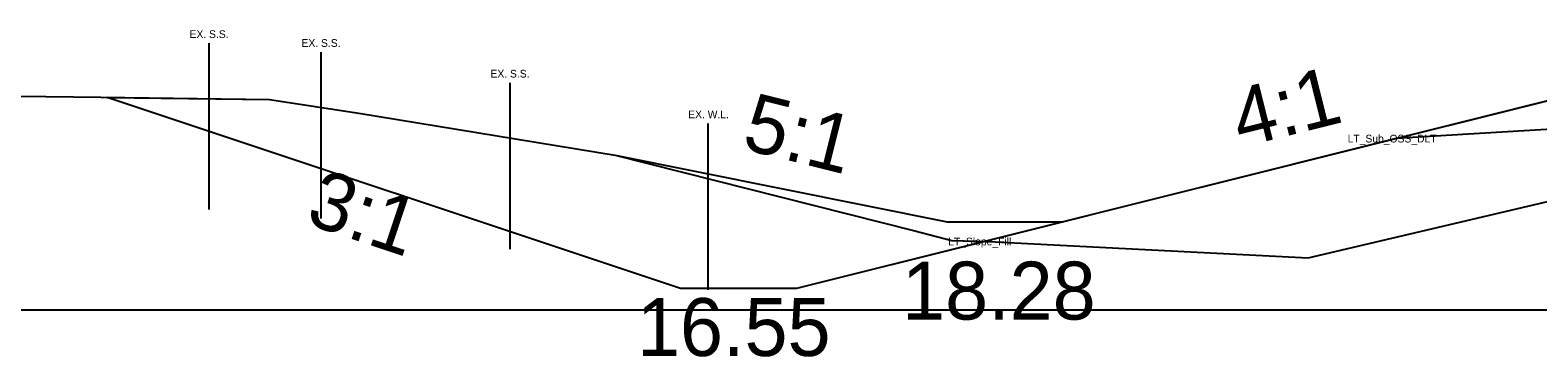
# Model space of a CAD drawing. Extents: x 2177029 to 2201446, y 59897 to 78390.
# Drawn here: x 2200124.05 to 2200163.13, y 66406.09 to 66414.56 of the extents above; entities that cross this region are included whole.
import ezdxf

# ---------------------------------------------------------------- set-up
doc = ezdxf.new("R2010")
doc.units = 0
for name, color, linetype in [('Exist Cross Section Cell', 7, 'Continuous'), ('Exist PHM Roadway Shape', 7, 'Continuous'), ('Exist XS Ground Line', 7, 'Continuous'), ('Old_Level_1', 7, 'Continuous'), ('Prop CMT Guardrail Widen Shoulder', 7, 'Continuous'), ('Prop CMT Pvmt Course 3', 7, 'Continuous'), ('Prop CMT Pvmt Surface Shoulder', 7, 'Continuous'), ('Prop CMT Top Wall Envelope', 7, 'Continuous'), ('Prop Hatching', 7, 'Continuous'), ('Prop XS Earthwork Shape', 7, 'Continuous'), ('Prop XS Side Slope Text', 7, 'Continuous')]:
    doc.layers.add(name, color=color, linetype=linetype)

msp = doc.modelspace()

# ---------------------------------------------------------------- linework, layer by layer
at = {"layer": 'Exist Cross Section Cell'}
msp.add_line((2200042.732, 66407.31), (2200242.732, 66407.31), dxfattribs=at)
at = {"layer": 'Exist XS Ground Line'}
msp.add_lwpolyline([(2200123.75, 66412.844), (2200125.879, 66412.817), (2200130.256, 66412.764), (2200132.568, 66412.406), (2200139.216, 66411.315), (2200146.979, 66409.362), (2200147.935, 66409.104), (2200148.893, 66409.078), (2200157.174, 66408.66), (2200164.042, 66410.272)], dxfattribs=at)
at = {"layer": 'Old_Level_1'}
for p, q in [((2200139.216, 66411.315), (2200147.818, 66409.587)), ((2200147.818, 66409.587), (2200150.818, 66409.587))]:
    msp.add_line(p, q, dxfattribs=at)
at = {"layer": 'Prop CMT Pvmt Course 3'}
msp.add_lwpolyline([(2200165.659, 66412.119), (2200159.458, 66411.747)], dxfattribs=at)
at = {"layer": 'Prop CMT Pvmt Surface Shoulder'}
msp.add_line((2200141.612, 66412.139), (2200141.612, 66407.831), dxfattribs=at)
at = {"layer": 'Prop Hatching'}
for p, q in [((2200140.91, 66407.86), (2200126.047, 66412.815)), ((2200143.91, 66407.86), (2200140.91, 66407.86))]:
    msp.add_line(p, q, dxfattribs=at)
msp.add_lwpolyline([(2200166.723, 66413.183), (2200164.722, 66413.063), (2200143.91, 66407.86)], dxfattribs=at)
at = {"layer": 'Prop XS Earthwork Shape'}
for p, q in [((2200128.68, 66414.219), (2200128.68, 66409.911)), ((2200131.58, 66413.989), (2200131.58, 66409.681)), ((2200136.48, 66413.194), (2200136.48, 66408.886))]:
    msp.add_line(p, q, dxfattribs=at)
at = {"layer": 'Prop XS Side Slope Text'}
for points in [[(2200126.047, 66412.815), (2200130.256, 66412.764), (2200132.568, 66412.406), (2200139.216, 66411.315), (2200146.979, 66409.362), (2200147.935, 66409.104), (2200148.792, 66409.081), (2200143.91, 66407.86), (2200140.91, 66407.86)], [(2200165.659, 66412.119), (2200159.457, 66411.747), (2200148.792, 66409.081), (2200148.893, 66409.078), (2200157.174, 66408.66), (2200164.042, 66410.272), (2200166.779, 66410.917), (2200171.977, 66412.306), (2200174.787, 66412.668)]]:
    msp.add_lwpolyline(points, close=True, dxfattribs=at)
msp.add_lwpolyline([(2200165.659, 66412.119), (2200159.457, 66411.747), (2200164.722, 66413.063)], dxfattribs=at)

# ---------------------------------------------------------------- texts
at = {"layer": 'Exist PHM Roadway Shape'}
for s, p in [('LT_Sub_OSS_DLT', (2200158.198, 66411.647)), ('LT_Slope_Fill', (2200147.844, 66408.981))]:
    msp.add_text(s, height=0.2, dxfattribs=at).set_placement(p)
at = {"layer": 'Old_Level_1'}
msp.add_text('5:1', height=1.5, rotation=345.9635, dxfattribs=at).set_placement((2200142.458, 66411.495))
msp.add_text('18.28', height=1.5, dxfattribs=at).set_placement((2200146.648, 66407.059))
at = {"layer": 'Prop CMT Guardrail Widen Shoulder'}
msp.add_text('4:1', height=1.5, rotation=14.0346, dxfattribs=at).set_placement((2200155.421, 66411.512))
at = {"layer": 'Prop CMT Pvmt Surface Shoulder'}
msp.add_text('EX. W.L.', height=0.2, dxfattribs=at).set_placement((2200141.106, 66412.275))
at = {"layer": 'Prop CMT Top Wall Envelope'}
msp.add_text('3:1', height=1.5, rotation=341.5651, dxfattribs=at).set_placement((2200131.15, 66409.56))
msp.add_text('16.55', height=1.5, dxfattribs=at).set_placement((2200139.777, 66406.115))
at = {"layer": 'Prop XS Earthwork Shape'}
for p in [(2200128.182, 66414.354), (2200131.083, 66414.124), (2200135.982, 66413.329)]:
    msp.add_text('EX. S.S.', height=0.2, dxfattribs=at).set_placement(p)

doc.saveas('drawing.dxf')
